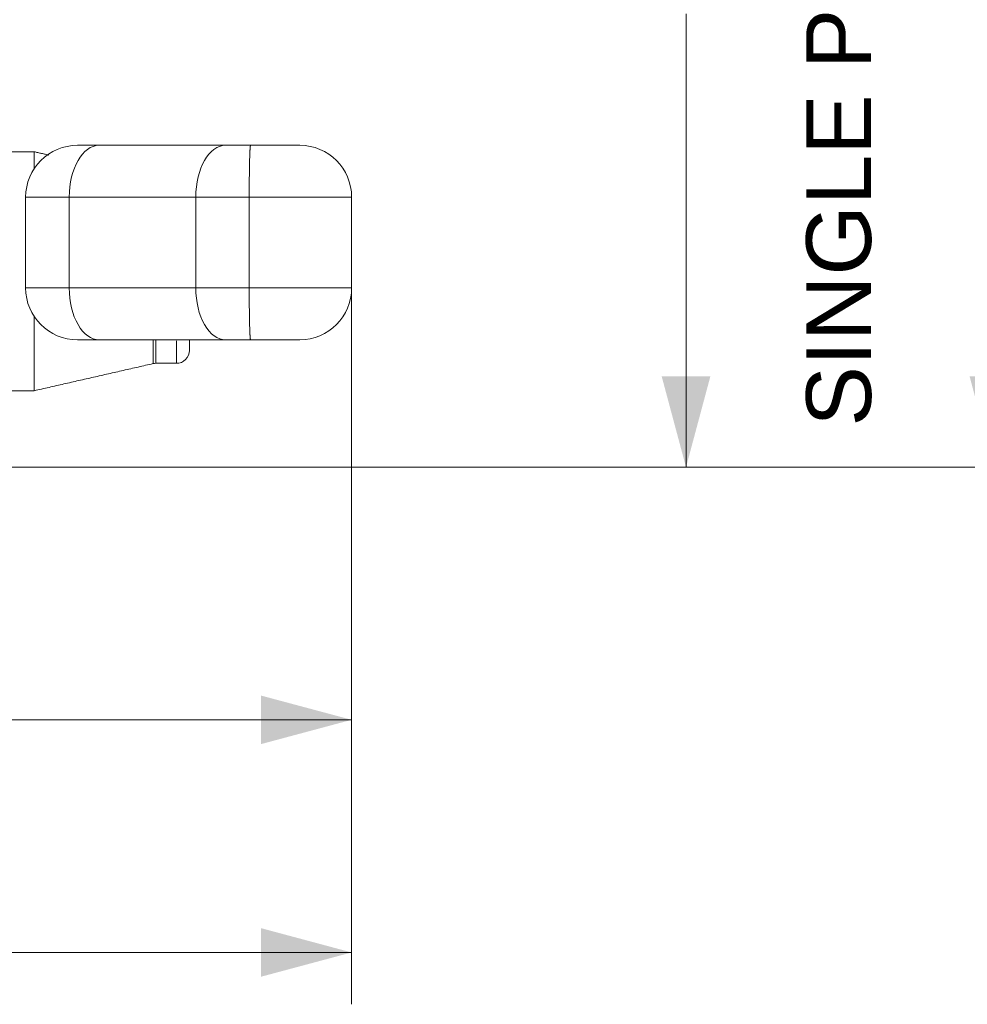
# Model space of a CAD drawing. Header units: millimetres. Extents: x 0 to 594, y 0 to 420.
# Tile 307 of 656: x 356 to 392, y 93 to 131. Entities that reach past the tile are written whole.
import ezdxf

# ---------------------------------------------------------------- set-up
doc = ezdxf.new("R2010")
doc.units = ezdxf.units.MM
doc.layers.add('1', color=7, linetype='Continuous', true_color=0xffffff)
doc.styles.add('Arial Unicode MS', font='txt')
doc.dimstyles.get("Standard").update_dxf_attribs({"dimtxt": 0.18, "dimasz": 0.18, "dimexe": 0.18, "dimexo": 0.0625, "dimgap": 0.09, "dimtad": 0, "dimtih": 1, "dimtoh": 1, "dimdec": 4, "dimzin": 0, "dimdsep": 46, "dimtxsty": 'Standard', "dimcen": 0.09, "dimadec": 0, "dimazin": 0, "dimtfac": 1, "dimtdec": 4, "dimtofl": 0, "dimtmove": 0, "dimatfit": 3, "dimfxl": 0, "dimtolj": 1, "dimtzin": 0, "dimarcsym": 0})

# ---------------------------------------------------------------- blocks, each defined once
blk = doc.blocks.new('_U0')
at = {"layer": '1', "color": 18, "lineweight": 13}
for p, q in [((368.615, 120.725), (368.615, 102.069)), ((306.925, 110.451), (306.925, 102.069)), ((306.925, 104.069), (332.996, 104.069)), ((368.615, 104.069), (342.544, 104.069))]:
    blk.add_line(p, q, dxfattribs=at)
at = {"layer": '1', "color": 18}
for points in [[(306.925, 104.069), (310.425, 105.006), (310.425, 103.131)], [(368.615, 104.069), (365.115, 103.131), (365.115, 105.006)]]:
    blk.add_solid(points, dxfattribs=at)
at = {"layer": '1', "color": 18, "linetype": 'Continuous', "lineweight": 13, "insert": (334.629, 102.186), "char_height": 2.5, "attachment_point": 7, "line_spacing_factor": 1.047437, "style": 'Arial Unicode MS'}
blk.add_mtext('\\fArial Unicode MS|b0|i0;\\W1.0000;1.23', dxfattribs=at)
blk = doc.blocks.new('_U1')
at = {"layer": '1', "color": 18, "lineweight": 13}
for p, q in [((87.873, 155.562), (87.873, 93.098)), ((368.615, 120.725), (368.615, 93.098)), ((87.873, 95.098), (199.51, 95.098)), ((368.615, 95.098), (256.978, 95.098))]:
    blk.add_line(p, q, dxfattribs=at)
at = {"layer": '1', "color": 18}
for points in [[(87.873, 95.098), (91.373, 96.036), (91.373, 94.16)], [(368.615, 95.098), (365.115, 94.16), (365.115, 96.036)]]:
    blk.add_solid(points, dxfattribs=at)
at = {"layer": '1', "color": 18, "linetype": 'Continuous', "lineweight": 13, "char_height": 2.5, "attachment_point": 7, "line_spacing_factor": 1.047437, "style": 'Arial Unicode MS'}
for s, insert in [('\\fArial Unicode MS|b0|i0;\\W1.0000;5.58', (201.142, 93.215)), ('\\fArial Unicode MS|b0|i0;\\W1.0000;DEFLATED TUBES LENGTH', (210.19, 93.215))]:
    blk.add_mtext(s, dxfattribs=dict(at, insert=insert))
blk = doc.blocks.new('_U8')
at = {"layer": '1', "color": 18, "lineweight": 13}
for p, q in [((263.29, 221.353), (395.392, 221.353)), ((393.392, 221.353), (393.392, 172.355)), ((393.392, 113.81), (393.392, 162.807)), ((351.606, 113.81), (395.392, 113.81))]:
    blk.add_line(p, q, dxfattribs=at)
at = {"layer": '1', "color": 18}
for points in [[(393.392, 221.353), (394.33, 217.853), (392.455, 217.853)], [(393.392, 113.81), (392.455, 117.31), (394.33, 117.31)]]:
    blk.add_solid(points, dxfattribs=at)
at = {"layer": '1', "color": 18, "linetype": 'Continuous', "lineweight": 13, "char_height": 2.5, "attachment_point": 7, "rotation": 90, "line_spacing_factor": 1.047437, "style": 'Arial Unicode MS'}
for s, insert in [('\\fArial Unicode MS|b0|i0;\\W1.0000;LIFTING STROPS EYE*', (400.564, 148.8)), ('\\fArial Unicode MS|b0|i0;\\W1.0000;2.15', (395.52, 164.42))]:
    blk.add_mtext(s, dxfattribs=dict(at, insert=insert))
blk = doc.blocks.new('_U13')
at = {"layer": '1', "color": 18, "lineweight": 13}
for p, q in [((252.793, 158.33), (383.515, 158.33)), ((381.515, 158.33), (381.515, 140.844)), ((381.515, 113.81), (381.515, 131.296)), ((351.606, 113.81), (383.515, 113.81))]:
    blk.add_line(p, q, dxfattribs=at)
at = {"layer": '1', "color": 18}
for points in [[(381.515, 158.33), (382.453, 154.83), (380.577, 154.83)], [(381.515, 113.81), (380.577, 117.31), (382.453, 117.31)]]:
    blk.add_solid(points, dxfattribs=at)
at = {"layer": '1', "color": 18, "linetype": 'Continuous', "lineweight": 13, "char_height": 2.5, "attachment_point": 7, "rotation": 90, "line_spacing_factor": 1.047437, "style": 'Arial Unicode MS'}
for s, insert in [('\\fArial Unicode MS|b0|i0;\\W1.0000;SINGLE POINT LIFT* EYE', (388.687, 115.379)), ('\\fArial Unicode MS|b0|i0;\\W1.0000;0.89', (383.643, 132.909))]:
    blk.add_mtext(s, dxfattribs=dict(at, insert=insert))

msp = doc.modelspace()

# ---------------------------------------------------------------- linework, layer by layer
at = {"layer": '1', "color": 155, "linetype": 'Continuous', "lineweight": 18}
for p, q in [((358.04, 126.225), (358.872, 126.225)), ((358.872, 126.225), (363.752, 126.225)), ((363.752, 126.225), (364.717, 126.225)), ((364.717, 126.225), (366.615, 126.225)), ((356.371, 125.975), (356.371, 125.326)), ((356.04, 120.725), (356.04, 124.225)), ((364.665, 120.725), (364.665, 124.225)), ((368.615, 124.225), (368.615, 120.725)), ((356.371, 119.623), (356.371, 116.76)), ((358.872, 118.725), (358.04, 118.725)), ((363.752, 118.725), (358.872, 118.725)), ((364.717, 118.725), (363.752, 118.725)), ((366.615, 118.725), (364.717, 118.725))]:
    msp.add_line(p, q, dxfattribs=at)
at = {"layer": '1', "color": 155, "linetype": 'Continuous', "lineweight": 13}
for p, q in [((357.725, 124.225), (356.04, 124.225)), ((362.605, 124.225), (357.725, 124.225)), ((357.725, 124.225), (357.725, 120.725)), ((362.605, 120.725), (362.605, 124.225)), ((364.665, 124.225), (362.605, 124.225)), ((368.615, 124.225), (364.665, 124.225)), ((356.04, 120.725), (357.725, 120.725)), ((357.725, 120.725), (362.605, 120.725)), ((362.605, 120.725), (364.665, 120.725)), ((364.665, 120.725), (368.615, 120.725)), ((360.954, 118.724), (360.954, 117.805)), ((361.065, 118.724), (361.065, 117.817))]:
    msp.add_line(p, q, dxfattribs=at)
at = {"layer": '1', "color": 155, "linetype": 'Continuous', "lineweight": 18}
for centre, radius, start, end in [((358.04, 124.225), 2, 90, 180), ((366.615, 124.225), 2, 0, 90), ((358.04, 120.725), 2, 180, 270), ((366.615, 120.725), 2, 270, 0), ((361.857, 118.317), 0.5, 269.9972, 0), ((361.065, 117.317), 0.5, 90.0404, 102.7958)]:
    msp.add_arc(centre, radius, start, end, dxfattribs=at)
at = {"layer": '1', "color": 155, "linetype": 'Continuous', "lineweight": 13}
for centre, start_param, end_param in [((358.872, 124.225), 0, 1.570796), ((363.752, 124.225), 0, 1.570796), ((358.872, 120.725), 1.570796, 3.141593), ((363.752, 120.725), 1.570796, 3.141593)]:
    msp.add_ellipse(centre, major_axis=(0, 2), ratio=0.573576, start_param=start_param, end_param=end_param, dxfattribs=at)
at = {"layer": '1', "color": 155, "linetype": 'Continuous', "lineweight": 18}
for points, knots in [([(364.665, 124.225), (364.665, 124.258), (364.665, 124.323), (364.665, 124.421), (364.665, 124.518), (364.666, 124.614), (364.666, 124.71), (364.667, 124.773), (364.667, 124.82), (364.667, 124.844), (364.668, 124.867), (364.668, 124.883), (364.668, 124.89), (364.668, 124.929), (364.669, 124.991), (364.67, 125.08), (364.671, 125.167), (364.672, 125.252), (364.674, 125.335), (364.675, 125.389), (364.675, 125.428), (364.676, 125.441), (364.676, 125.461), (364.676, 125.467), (364.676, 125.48), (364.677, 125.512), (364.678, 125.568), (364.68, 125.639), (364.682, 125.707), (364.684, 125.77), (364.686, 125.831), (364.687, 125.868), (364.688, 125.896), (364.689, 125.905), (364.689, 125.918), (364.689, 125.922), (364.69, 125.931), (364.691, 125.952), (364.692, 125.989), (364.695, 126.033), (364.697, 126.073), (364.699, 126.108), (364.702, 126.139), (364.703, 126.156), (364.705, 126.168), (364.705, 126.172), (364.706, 126.179), (364.706, 126.183), (364.708, 126.192), (364.709, 126.204), (364.712, 126.216), (364.714, 126.22), (364.715, 126.223), (364.715, 126.224), (364.716, 126.224), (364.717, 126.224), (364.717, 126.225), (364.717, 126.225), (364.717, 126.225), (364.717, 126.225), (364.717, 126.225), (364.717, 126.225), (364.717, 126.225), (364.717, 126.225)], [0, 0, 0, 0, 0.03125, 0.0625, 0.09375, 0.125, 0.15625, 0.1875, 0.1875, 0.203125, 0.210937, 0.210937, 0.21875, 0.21875, 0.25, 0.28125, 0.3125, 0.34375, 0.375, 0.40625, 0.40625, 0.421875, 0.421875, 0.429687, 0.429687, 0.4375, 0.46875, 0.5, 0.53125, 0.5625, 0.59375, 0.625, 0.625, 0.640625, 0.640625, 0.648437, 0.648437, 0.65625, 0.6875, 0.71875, 0.75, 0.78125, 0.8125, 0.84375, 0.84375, 0.859375, 0.859375, 0.875, 0.875, 0.90625, 0.9375, 0.96875, 0.96875, 0.984375, 0.992187, 0.996094, 0.99707, 0.997559, 0.997803, 0.997803, 0.998047, 0.998047, 1, 1, 1, 1]), ([(364.717, 118.725), (364.717, 118.725), (364.717, 118.725), (364.717, 118.725), (364.717, 118.725), (364.717, 118.725), (364.717, 118.725), (364.717, 118.725), (364.717, 118.725), (364.716, 118.725), (364.715, 118.725), (364.715, 118.726), (364.714, 118.729), (364.712, 118.733), (364.709, 118.746), (364.708, 118.757), (364.706, 118.766), (364.706, 118.77), (364.705, 118.777), (364.705, 118.781), (364.703, 118.793), (364.702, 118.811), (364.699, 118.841), (364.697, 118.877), (364.695, 118.916), (364.692, 118.96), (364.691, 118.997), (364.69, 119.018), (364.689, 119.027), (364.689, 119.031), (364.689, 119.044), (364.688, 119.053), (364.687, 119.081), (364.686, 119.118), (364.684, 119.179), (364.682, 119.243), (364.68, 119.31), (364.678, 119.381), (364.677, 119.437), (364.676, 119.469), (364.676, 119.482), (364.676, 119.488), (364.676, 119.508), (364.675, 119.521), (364.675, 119.56), (364.674, 119.614), (364.672, 119.697), (364.671, 119.782), (364.67, 119.869), (364.669, 119.959), (364.668, 120.02), (364.668, 120.059), (364.668, 120.066), (364.668, 120.082), (364.667, 120.105), (364.667, 120.129), (364.667, 120.176), (364.666, 120.239), (364.666, 120.335), (364.665, 120.431), (364.665, 120.528), (364.665, 120.626), (364.665, 120.692), (364.665, 120.725)], [0, 0, 0, 0, 0.001953, 0.001953, 0.002197, 0.002197, 0.002441, 0.00293, 0.003906, 0.007812, 0.015625, 0.03125, 0.03125, 0.0625, 0.09375, 0.125, 0.125, 0.140625, 0.140625, 0.15625, 0.15625, 0.1875, 0.21875, 0.25, 0.28125, 0.3125, 0.34375, 0.351562, 0.351562, 0.359375, 0.359375, 0.375, 0.375, 0.40625, 0.4375, 0.46875, 0.5, 0.53125, 0.5625, 0.570312, 0.570312, 0.578125, 0.578125, 0.59375, 0.59375, 0.625, 0.65625, 0.6875, 0.71875, 0.75, 0.78125, 0.78125, 0.789062, 0.789062, 0.796875, 0.8125, 0.8125, 0.84375, 0.875, 0.90625, 0.9375, 0.96875, 1, 1, 1, 1]), ([(362.357, 118.71), (362.357, 118.699), (362.357, 118.688), (362.357, 118.654), (362.357, 118.609), (362.357, 118.549), (362.357, 118.495), (362.357, 118.448), (362.357, 118.422), (362.357, 118.403), (362.357, 118.397), (362.357, 118.39), (362.357, 118.389), (362.357, 118.386), (362.357, 118.385), (362.357, 118.381), (362.357, 118.379), (362.357, 118.366), (362.357, 118.349), (362.357, 118.331), (362.357, 118.324), (362.357, 118.32), (362.357, 118.318), (362.357, 118.318), (362.357, 118.318), (362.357, 118.317), (362.357, 118.317)], [0, 0, 0, 0, 0.04367, 0.04367, 0.139437, 0.235204, 0.330971, 0.426738, 0.522505, 0.522505, 0.570389, 0.570389, 0.58236, 0.58236, 0.594331, 0.594331, 0.618272, 0.618272, 0.714039, 0.809807, 0.905574, 0.905574, 0.953457, 0.977399, 0.977399, 1, 1, 1, 1])]:
    msp.add_open_spline(points, degree=3, knots=knots, dxfattribs=at)
for points in [[(356.371, 125.975), (352.217, 125.99)], [(356.939, 125.846), (356.371, 125.975)], [(356.371, 116.76), (360.954, 117.805)], [(361.065, 117.817), (361.858, 117.817)], [(351.779, 116.744), (356.371, 116.76)]]:
    msp.add_open_spline(points, degree=1, dxfattribs=at)
at = {"layer": '1', "color": 155, "linetype": 'Continuous', "lineweight": 13}
msp.add_open_spline([(361.858, 117.817), (361.858, 117.817), (361.858, 117.818), (361.858, 117.818), (361.858, 117.819), (361.858, 117.82), (361.858, 117.825), (361.858, 117.833), (361.858, 117.854), (361.858, 117.874), (361.858, 117.889), (361.858, 117.892), (361.858, 117.896), (361.858, 117.898), (361.858, 117.901), (361.858, 117.909), (361.858, 117.917), (361.858, 117.939), (361.858, 117.97), (361.858, 118.024), (361.858, 118.087), (361.858, 118.157), (361.858, 118.209), (361.858, 118.264), (361.858, 118.293), (361.858, 118.327), (361.858, 118.33), (361.858, 118.338), (361.858, 118.342), (361.858, 118.353), (361.858, 118.377), (361.858, 118.4), (361.858, 118.449), (361.858, 118.516), (361.858, 118.607), (361.858, 118.665), (361.858, 118.686)], degree=3, knots=[0, 0, 0, 0, 0.016091, 0.016091, 0.033283, 0.067666, 0.067666, 0.136432, 0.205199, 0.273965, 0.273965, 0.291157, 0.291157, 0.299752, 0.299752, 0.308348, 0.342731, 0.342731, 0.411498, 0.480264, 0.54903, 0.617797, 0.686563, 0.686563, 0.755329, 0.755329, 0.763925, 0.763925, 0.772521, 0.772521, 0.789713, 0.824096, 0.824096, 0.892862, 0.961628, 1, 1, 1, 1], dxfattribs=at)

# ---------------------------------------------------------------- dimensions: what is measured, and where the dimension line sits
at = {"layer": '1', "color": 18, "linetype": 'Continuous', "lineweight": 13}
for base, p1, p2, text, override, picture, middle in [((393.392, 113.81), (252.793, 221.353), (351.606, 113.81), ' <> \\P\\fArial Unicode MS|b0|i0;\\C18;{\\H1.00x;\\fArial Unicode MS|b0|i0;LIFTING STROPS EYE*\\fArial Unicode MS|b0|i0;}\\C18;', {"dimtxt": 2.5, "dimasz": 3.5, "dimexe": 2, "dimexo": 0, "dimgap": 1.5, "dimtih": 0, "dimtoh": 0, "dimdec": 2, "dimlfac": 0.02, "dimzin": 8, "dimdsep": 46, "dimlunit": 2, "dimtxsty": 'Arial Unicode MS', "dimsah": 1, "dimse1": 0, "dimse2": 0, "dimsd1": 0, "dimsd2": 0, "dimclrd": 18, "dimclre": 18, "dimclrt": 18, "dimtol": 0, "dimtm": -0.1, "dimtfac": 1.4, "dimtdec": 2, "dimtofl": 1, "dimtmove": 0, "dimtzin": 8, "dimlwd": 13, "dimlwe": 13}, '_U8', (393.392, 167.581)), ((381.515, 158.33), (351.606, 113.81), (252.793, 158.33), ' <> \\P\\fArial Unicode MS|b0|i0;\\C18;{\\H1.00x;\\fArial Unicode MS|b0|i0;SINGLE POINT LIFT* EYE\\fArial Unicode MS|b0|i0;}\\C18;', {"dimtxt": 2.5, "dimasz": 3.5, "dimexe": 2, "dimexo": 0, "dimgap": 1.5, "dimtih": 0, "dimtoh": 0, "dimdec": 2, "dimlfac": 0.02, "dimdsep": 46, "dimlunit": 2, "dimtxsty": 'Arial Unicode MS', "dimsah": 1, "dimse1": 0, "dimse2": 0, "dimsd1": 0, "dimsd2": 0, "dimclrd": 18, "dimclre": 18, "dimclrt": 18, "dimtol": 0, "dimtm": -0.1, "dimtfac": 1.4, "dimtdec": 2, "dimtofl": 1, "dimtmove": 0, "dimlwd": 13, "dimlwe": 13}, '_U13', (381.515, 136.07))]:
    dim = msp.add_linear_dim(base=base, p1=p1, p2=p2, angle=90, text=text, dimstyle='Standard', override=override, dxfattribs=at)
    dim.commit()
    dim.dimension.update_dxf_attribs({"geometry": picture, "text_midpoint": middle, "dimtype": 160})
dim = msp.add_linear_dim(base=(368.615, 95.098), p1=(87.873, 155.562), p2=(368.615, 120.725), text=' <> \\fArial Unicode MS|b0|i0;\\C18;{\\H1.00x;\\fArial Unicode MS|b0|i0;DEFLATED TUBES LENGTH\\fArial Unicode MS|b0|i0;}\\C18;', dimstyle='Standard', override={"dimtxt": 2.5, "dimasz": 3.5, "dimexe": 2, "dimexo": 0, "dimgap": 1.5, "dimtih": 0, "dimtoh": 0, "dimdec": 2, "dimlfac": 0.02, "dimzin": 8, "dimdsep": 46, "dimlunit": 2, "dimtxsty": 'Arial Unicode MS', "dimsah": 1, "dimse1": 0, "dimse2": 0, "dimsd1": 0, "dimsd2": 0, "dimclrd": 18, "dimclre": 18, "dimclrt": 18, "dimtol": 0, "dimtm": -0.1, "dimtfac": 1.4, "dimtdec": 2, "dimtofl": 1, "dimtmove": 0, "dimtzin": 8, "dimlwd": 13, "dimlwe": 13}, dxfattribs=at)
dim.commit()
dim.dimension.update_dxf_attribs({"geometry": '_U1', "text_midpoint": (228.244, 95.098), "dimtype": 160})
dim = msp.add_linear_dim(base=(306.925, 104.069), p1=(368.615, 120.725), p2=(306.925, 110.451), dimstyle='Standard', override={"dimtxt": 2.5, "dimasz": 3.5, "dimexe": 2, "dimexo": 0, "dimgap": 1.5, "dimtih": 0, "dimtoh": 0, "dimdec": 2, "dimlfac": 0.02, "dimzin": 8, "dimdsep": 46, "dimlunit": 2, "dimtxsty": 'Arial Unicode MS', "dimsah": 1, "dimse1": 0, "dimse2": 0, "dimsd1": 0, "dimsd2": 0, "dimclrd": 18, "dimclre": 18, "dimclrt": 18, "dimtol": 0, "dimtm": -0.1, "dimtfac": 1.4, "dimtdec": 2, "dimtofl": 1, "dimtmove": 0, "dimtzin": 8, "dimlwd": 13, "dimlwe": 13}, dxfattribs=at)
dim.commit()
dim.dimension.update_dxf_attribs({"geometry": '_U0', "text_midpoint": (337.77, 104.069), "dimtype": 160})

doc.saveas('drawing.dxf')
